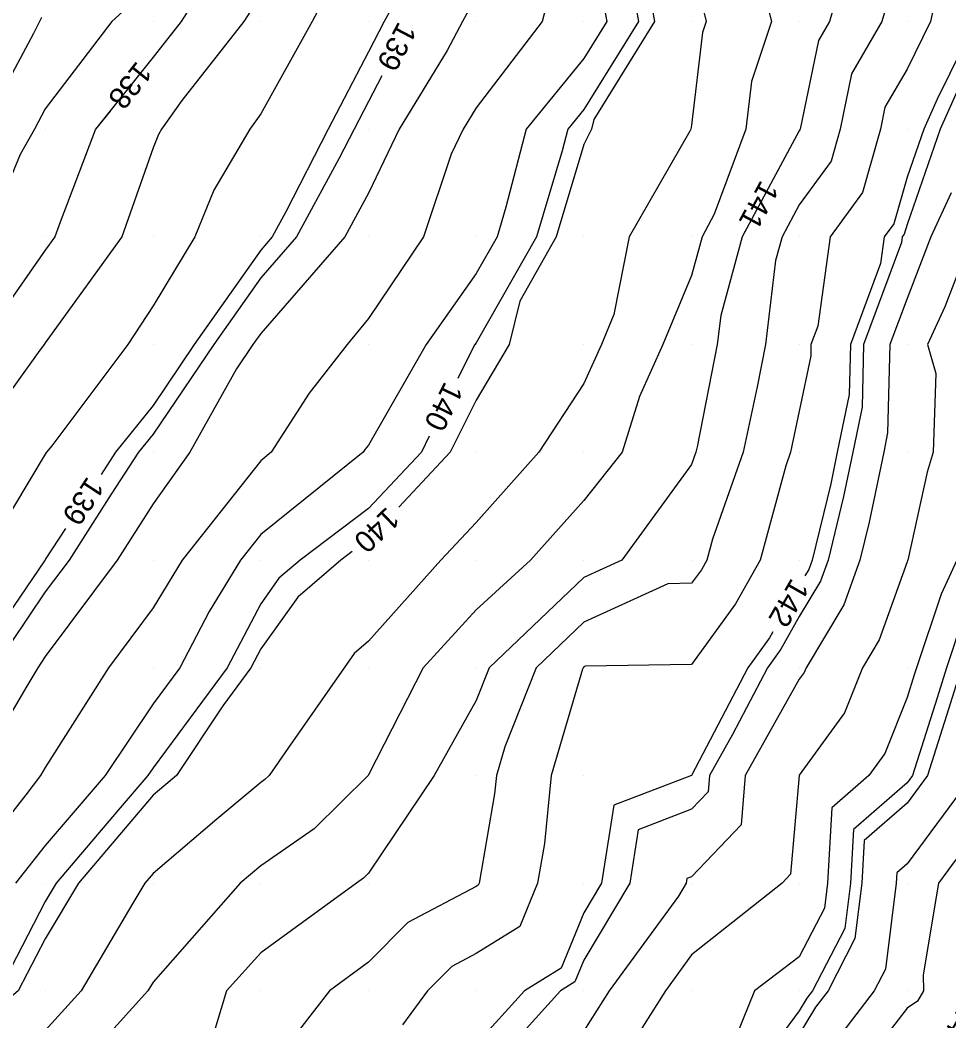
# Model space of a CAD drawing. Extents: x 2354170 to 2357230, y 866100 to 868290.
# Drawn here: x 2355947.6 to 2356033.9, y 867217.2 to 867310.2 of the extents above; entities that cross this region are included whole.
import ezdxf

# ---------------------------------------------------------------- set-up
doc = ezdxf.new("R2010")
doc.units = 0
for name, color, linetype in [('Default', 7, 'Continuous'), ('DTM Contours Major', 7, 'Continuous'), ('DTM Contours Major Text', 7, 'Continuous'), ('DTM Contours Minor', 7, 'Continuous'), ('DTM Contours Minor Text', 7, 'Continuous'), ('Exist DTM QL2 LIDAR Elevation Point', 7, 'Continuous')]:
    doc.layers.add(name, color=color, linetype=linetype)

msp = doc.modelspace()

# ---------------------------------------------------------------- linework, layer by layer
at = {"layer": 'Default'}
for points in [[(2356050.41, 867389.071), (2356049.984, 867388.349), (2356046.899, 867383.1), (2356045.746, 867380.015), (2356042.306, 867372.337), (2356041.693, 867370.015), (2356039.984, 867368.625), (2356034.902, 867360.015), (2356033.84, 867353.871), (2356032.678, 867350.015), (2356029.983, 867340.749), (2356029.733, 867340.265), (2356029.647, 867340.015), (2356028.309, 867331.688), (2356027.822, 867330.014), (2356026.502, 867326.533), (2356025.313, 867320.014), (2356023.942, 867313.973), (2356022.775, 867310.014), (2356021.751, 867308.246), (2356020.063, 867300.014), (2356020.045, 867299.952), (2356019.983, 867299.868), (2356017.809, 867295.839)], [(2356004.197, 867354.713), (2356003.953, 867353.984), (2356002.065, 867350.015), (2355999.983, 867345.81), (2355996.309, 867340.015), (2355993.051, 867333.082), (2355991.293, 867330.014), (2355989.983, 867326.588), (2355987.038, 867320.014), (2355983.219, 867313.251), (2355981.454, 867310.014), (2355979.983, 867307.21), (2355976.257, 867300.014), (2355972.307, 867292.338), (2355971.045, 867290.014), (2355969.983, 867288.793), (2355963.807, 867280.014), (2355959.983, 867274.373), (2355956.508, 867270.014), (2355955.153, 867267.946)], [(2356023.676, 867353.558), (2356022.396, 867350.015), (2356021.574, 867348.424), (2356019.983, 867343.789), (2356018.683, 867340.015), (2356014.887, 867334.918), (2356012.399, 867330.014), (2356009.983, 867327.773), (2356006.06, 867320.014), (2356005.541, 867315.572), (2356006.546, 867310.014), (2356000.892, 867300.923), (2356000.695, 867300.014), (2355999.983, 867298.59), (2355997.42, 867290.014), (2355994.027, 867284.058), (2355993.05, 867280.014), (2355989.983, 867274.864), (2355987.583, 867270.014), (2355982.796, 867264.926)], [(2355979.983, 867319.821), (2355974.772, 867310.014), (2355969.983, 867301.453), (2355968.973, 867300.014), (2355965.639, 867294.358), (2355963.853, 867290.014), (2355959.983, 867283.605), (2355957.651, 867280.014), (2355950.575, 867270.606), (2355950.103, 867270.014), (2355949.982, 867269.83), (2355944.058, 867260.014)], [(2355998.275, 867318.306), (2355996.104, 867310.014), (2355989.983, 867301.993), (2355988.776, 867300.014), (2355987.667, 867297.698), (2355985.08, 867290.014), (2355979.983, 867282.433), (2355977.995, 867280.014), (2355974.489, 867275.508), (2355970.952, 867270.014), (2355969.983, 867269.235), (2355962.696, 867260.014), (2355959.983, 867255.563), (2355955.849, 867250.013), (2355949.982, 867240.746), (2355949.55, 867240.013), (2355948.171, 867238.202), (2355941.724, 867230.013)], [(2356029.983, 867317.905), (2356027.658, 867310.014), (2356024.843, 867305.155), (2356023.788, 867300.014), (2356022.949, 867297.048), (2356019.983, 867292.988), (2356018.378, 867290.014), (2356017.786, 867287.816), (2356016.836, 867280.014), (2356016.06, 867276.091), (2356014.783, 867270.014), (2356011.933, 867261.963), (2356011.403, 867260.014), (2356010.888, 867259.108), (2356009.983, 867257.851), (2356007.785, 867257.816), (2355999.983, 867254.243), (2355995.551, 867250.013), (2355992.634, 867242.664), (2355991.856, 867240.013), (2355991.683, 867238.314), (2355990.255, 867230.013), (2355990.176, 867229.82), (2355989.983, 867229.701), (2355983.649, 867226.347), (2355979.983, 867222.664), (2355976.357, 867220.013), (2355973.585, 867216.41)], [(2356009.983, 867315.559), (2356011.349, 867310.014), (2356011.008, 867308.99), (2356009.983, 867300.403), (2356009.899, 867300.014), (2356009.815, 867299.846), (2356004.178, 867290.014), (2356002.766, 867282.797), (2356001.611, 867280.014), (2355999.983, 867276.392), (2355995.815, 867270.014), (2355989.983, 867263.511), (2355986.708, 867260.014), (2355979.983, 867252.464), (2355978.663, 867251.333), (2355977.721, 867250.013), (2355972.493, 867242.524), (2355970.758, 867240.013), (2355970.369, 867239.627), (2355969.983, 867239.359), (2355965.918, 867235.949), (2355959.983, 867230.908), (2355959.223, 867230.013), (2355958.111, 867228.142), (2355953.301, 867220.013), (2355949.982, 867216.32)], [(2355965.46, 867314.537), (2355962.599, 867310.014), (2355959.983, 867306.694), (2355959.74, 867306.39)], [(2356016.549, 867313.449), (2356017.395, 867310.014), (2356015.544, 867304.454), (2356015.014, 867300.014), (2356012.088, 867292.119), (2356010.952, 867290.014), (2356009.983, 867286.419), (2356007.326, 867280.014), (2356005.156, 867275.187), (2356003.526, 867270.014), (2355999.983, 867265.526), (2355995.025, 867260.014), (2355989.983, 867255.384), (2355985.073, 867250.013), (2355979.983, 867240.059), (2355979.951, 867240.013), (2355974.946, 867235.05), (2355969.983, 867231.607), (2355968.083, 867230.013), (2355959.983, 867220.827), (2355959.501, 867220.013), (2355955.237, 867215.268)], [(2356032.787, 867312.818), (2356032.171, 867310.014), (2356029.983, 867305.601), (2356027.934, 867302.063), (2356027.514, 867300.014), (2356025.853, 867294.144), (2356022.836, 867290.014), (2356021.701, 867281.732), (2356021.065, 867280.014), (2356021.038, 867278.959), (2356019.983, 867273.847), (2356019.177, 867270.014), (2356018.736, 867268.766), (2356016.358, 867260.014), (2356014.048, 867255.949), (2356009.983, 867250.306), (2356000.115, 867250.146), (2355999.983, 867250.085), (2355999.908, 867250.013), (2355999.858, 867249.889), (2355996.961, 867240.013), (2355996.315, 867233.681), (2355995.684, 867230.013), (2355994.024, 867225.972), (2355989.983, 867223.47), (2355987.723, 867222.273), (2355985.474, 867220.013), (2355983.156, 867216.84)], [(2355989.983, 867312.363), (2355988.702, 867310.014), (2355987.288, 867307.319), (2355982.832, 867300.014), (2355979.983, 867294.064), (2355977.784, 867290.014), (2355969.983, 867281.047), (2355969.256, 867280.014), (2355967.725, 867277.756), (2355963.387, 867270.014), (2355959.983, 867265.234), (2355956.641, 867260.014), (2355949.982, 867251.045), (2355949.28, 867250.013), (2355948.254, 867248.285), (2355943.369, 867240.013)], [(2355958.166, 867311.831), (2355956.169, 867310.014), (2355949.982, 867301.921), (2355948.964, 867300.014), (2355947.648, 867297.679), (2355944.448, 867290.014)], [(2356001.782, 867311.813), (2356002.107, 867310.014), (2355999.983, 867306.599), (2355994.618, 867300.014), (2355992.744, 867292.775), (2355991.919, 867290.014), (2355989.983, 867286.616), (2355985.328, 867280.014), (2355979.983, 867270.687), (2355979.688, 867270.308), (2355979.498, 867270.014), (2355969.983, 867262.372), (2355968.119, 867260.014), (2355965.208, 867255.239), (2355962.465, 867250.013), (2355959.983, 867246.661), (2355955.533, 867240.013), (2355949.982, 867233.515), (2355947.225, 867230.013)], [(2355969.029, 867310.968), (2355968.426, 867310.014), (2355962.642, 867302.673), (2355960.776, 867300.014), (2355960.482, 867299.515), (2355959.983, 867298.301), (2355957.076, 867290.014), (2355949.982, 867280.183), (2355949.864, 867280.014), (2355949.465, 867279.496), (2355942.669, 867270.014)], [(2355949.619, 867310.378), (2355949.431, 867310.014), (2355948.88, 867308.912), (2355944.127, 867300.014)], [(2356036.348, 867310.014), (2356032.776, 867302.807), (2356031.537, 867300.014), (2356029.983, 867295.573), (2356028.757, 867291.24), (2356027.862, 867290.014), (2356027.525, 867287.556), (2356024.729, 867280.014), (2356024.612, 867275.385), (2356023.504, 867270.014), (2356022.897, 867267.1), (2356021.174, 867260.014), (2356020.861, 867259.136), (2356020.51, 867258.551)], [(2355955.995, 867301.702), (2355954.646, 867300.014), (2355951.348, 867291.38), (2355950.869, 867290.014), (2355949.982, 867288.785), (2355943.849, 867280.014), (2355939.982, 867275.001), (2355936.869, 867270.014), (2355933.876, 867263.908), (2355932.358, 867260.014), (2355929.982, 867255.579), (2355926.993, 867250.013), (2355919.982, 867242.495), (2355918.583, 867241.412), (2355909.982, 867243.534), (2355907.268, 867242.728), (2355904.641, 867240.013), (2355903.83, 867236.165), (2355899.982, 867234.841), (2355895.956, 867232.095)], [(2356048.25, 867296.581), (2356046.214, 867290.014), (2356039.984, 867283.083), (2356038.566, 867280.014), (2356039.984, 867275.213), (2356042.49, 867272.52), (2356042.112, 867270.014), (2356039.984, 867262.86), (2356039.302, 867260.695), (2356039.152, 867260.014), (2356036.283, 867253.714), (2356035.04, 867250.013), (2356033.831, 867246.166), (2356031.886, 867240.013), (2356029.983, 867237.442), (2356026.014, 867233.983), (2356025.793, 867230.013), (2356025.14, 867224.856), (2356022.65, 867220.013), (2356021.493, 867218.504), (2356019.983, 867215.988), (2356015.559, 867210.013), (2356014.271, 867208.344)], [(2356034.08, 867294.11), (2356032.188, 867290.014), (2356029.983, 867284.301), (2356028.394, 867280.014), (2356028.186, 867271.811), (2356027.816, 867270.014), (2356026.465, 867263.532), (2356025.61, 867260.014), (2356024.131, 867255.866), (2356020.617, 867250.013), (2356020.438, 867249.559), (2356019.983, 867248.936), (2356014.971, 867240.013), (2356014.571, 867235.425), (2356009.983, 867230.605), (2356009.556, 867230.441), (2356009.489, 867230.013), (2356008.761, 867228.791), (2356002.337, 867220.013), (2355999.983, 867216.281)], [(2356014.959, 867290.559), (2356014.665, 867290.014), (2356012.703, 867282.734), (2356012.372, 867280.014), (2356010.495, 867270.526), (2356010.388, 867270.014), (2356009.983, 867268.871), (2356003.505, 867260.014), (2355999.983, 867258.401), (2355991.195, 867250.013), (2355989.983, 867246.961), (2355986.098, 867240.013), (2355979.983, 867230.927), (2355979.524, 867230.472), (2355978.862, 867230.013), (2355969.983, 867223.523), (2355966.806, 867220.013), (2355965.217, 867214.778), (2355961.398, 867210.352)], [(2356036.004, 867290.014), (2356033.503, 867283.533), (2356031.877, 867280.014), (2356032.671, 867277.326), (2356032.423, 867270.014), (2356031.839, 867268.158), (2356030.048, 867260.014), (2356030.027, 867259.97), (2356029.983, 867259.838), (2356027.4, 867252.597), (2356025.85, 867250.013), (2356024.188, 867245.809), (2356019.983, 867240.05), (2356019.962, 867240.013), (2356019.162, 867230.835), (2356018.38, 867230.013), (2356009.983, 867223.338), (2356007.55, 867220.013), (2356003.395, 867213.425)], [(2355951.864, 867262.928), (2355949.982, 867260.057), (2355949.956, 867260.014), (2355949.896, 867259.927), (2355943.143, 867250.013), (2355939.982, 867244.689), (2355937.379, 867240.013), (2355929.982, 867232.891), (2355924.836, 867230.013), (2355919.982, 867227.815), (2355913.972, 867226.023), (2355909.982, 867224.201), (2355906.962, 867223.033), (2355900.334, 867221.683), (2355892.385, 867219.619), (2355888.883, 867217.819), (2355886.311, 867215.484), (2355879.064, 867215.629), (2355875.695, 867215.809), (2355871.257, 867216.368)], [(2355978.47, 867260.795), (2355977.434, 867260.014), (2355973.423, 867256.574), (2355969.983, 867251.758), (2355969.067, 867250.013), (2355966.454, 867246.485), (2355962.157, 867240.013), (2355959.983, 867238.167), (2355953.058, 867230.013), (2355949.982, 867224.836), (2355947.472, 867220.013), (2355939.982, 867213.699), (2355933.913, 867213.943), (2355929.982, 867213.572), (2355920.503, 867210.534), (2355919.982, 867210.393), (2355919.708, 867210.287), (2355909.94, 867210.226), (2355904.639, 867207.588), (2355902.573, 867207.621)], [(2356034.6, 867260.014), (2356033.155, 867256.842), (2356030.861, 867250.013), (2356030.651, 867249.346), (2356029.983, 867247.233), (2356027.938, 867242.058), (2356026.445, 867240.013), (2356022.992, 867237.004), (2356022.603, 867230.013), (2356022.308, 867227.688), (2356019.983, 867223.166), (2356015.834, 867220.013), (2356012.999, 867213.029)], [(2356017.524, 867253.347), (2356017.207, 867252.79), (2356015.207, 867250.013), (2356009.983, 867240.019), (2356009.97, 867240.013), (2356002.756, 867237.24), (2356001.621, 867230.013), (2355999.983, 867227.262), (2355997.872, 867222.124), (2355994.464, 867220.013), (2355989.983, 867215.056), (2355987.854, 867212.142), (2355986.837, 867210.013), (2355984.151, 867205.845), (2355980.318, 867200.013), (2355979.983, 867199.793), (2355979.645, 867199.675), (2355969.983, 867196.579), (2355965.036, 867194.96), (2355959.983, 867194.141), (2355956.382, 867193.613), (2355949.982, 867192.694), (2355949.098, 867192.459)], [(2356036.071, 867240.013), (2356029.983, 867231.787), (2356029.036, 867230.961), (2356028.983, 867230.013), (2356027.972, 867222.024), (2356026.938, 867220.013), (2356023.92, 867216.076)], [(2356039.984, 867239.636), (2356032.908, 867230.013), (2356031.47, 867221.5), (2356031.507, 867220.013), (2356030.955, 867219.042), (2356029.983, 867218.392), (2356026.348, 867213.648)]]:
    msp.add_lwpolyline(points, dxfattribs=at)
at = {"layer": 'DTM Contours Major'}
for points in [[(2356026.413, 867367.19), (2356025.004, 867364.994), (2356024.205, 867360.015), (2356023.4, 867356.598), (2356021.021, 867350.015), (2356020.667, 867349.33), (2356019.983, 867347.337), (2356017.461, 867340.015), (2356010.097, 867330.129), (2356010.039, 867330.014), (2356009.983, 867329.962), (2356004.954, 867320.014), (2356004.288, 867314.319), (2356005.067, 867310.014), (2355999.983, 867301.841), (2355998.495, 867300.014), (2355997.975, 867298.006), (2355995.586, 867290.014), (2355989.983, 867280.178), (2355989.867, 867280.014), (2355989.711, 867279.742), (2355988.294, 867276.878)], [(2355985.633, 867271.5), (2355984.897, 867270.014), (2355979.983, 867264.79), (2355973.65, 867260.014), (2355971.676, 867258.321), (2355969.983, 867255.951), (2355966.866, 867250.013), (2355959.983, 867240.717), (2355959.512, 867240.013), (2355956.755, 867236.785), (2355951.003, 867230.013), (2355949.982, 867228.295), (2355945.671, 867220.013), (2355939.982, 867215.217), (2355935.372, 867215.403), (2355929.982, 867214.894), (2355922.449, 867212.48), (2355919.982, 867211.811), (2355918.685, 867211.31), (2355913.871, 867211.28)]]:
    msp.add_lwpolyline(points, dxfattribs=at)
at = {"layer": 'DTM Contours Minor'}
for points in [[(2355965.46, 867314.537), (2355962.599, 867310.014), (2355959.983, 867306.694), (2355954.646, 867300.014), (2355951.348, 867291.38), (2355950.869, 867290.014), (2355949.982, 867288.785), (2355943.849, 867280.014)], [(2356023.942, 867313.973), (2356022.775, 867310.014), (2356021.751, 867308.246), (2356020.063, 867300.014), (2356020.045, 867299.952), (2356019.983, 867299.868), (2356014.665, 867290.014), (2356012.703, 867282.734), (2356012.372, 867280.014), (2356010.495, 867270.526), (2356010.388, 867270.014), (2356009.983, 867268.871), (2356003.505, 867260.014), (2355999.983, 867258.401), (2355991.195, 867250.013), (2355989.983, 867246.961), (2355986.098, 867240.013), (2355979.983, 867230.927), (2355979.524, 867230.472), (2355978.862, 867230.013), (2355969.983, 867223.523), (2355966.806, 867220.013), (2355965.217, 867214.778)], [(2356035.537, 867305.568), (2356033.073, 867300.014), (2356029.983, 867291.184), (2356029.725, 867290.272), (2356029.537, 867290.014), (2356029.466, 867289.497), (2356025.951, 867280.014), (2356025.804, 867274.194), (2356024.941, 867270.014), (2356024.087, 867265.91), (2356022.653, 867260.014), (2356021.951, 867258.046), (2356019.983, 867254.768), (2356018.26, 867251.737), (2356017.019, 867250.013), (2356013.772, 867243.803), (2356011.644, 867240.013), (2356011.511, 867238.486), (2356009.983, 867236.881), (2356005.023, 867234.974), (2356004.243, 867230.013), (2355999.983, 867222.857), (2355999.155, 867220.841), (2355997.818, 867220.013), (2355989.983, 867211.346)], [(2355981.234, 867304.989), (2355979.983, 867302.604), (2355978.642, 867300.014), (2355977.22, 867297.252), (2355973.292, 867290.014), (2355969.983, 867286.211), (2355965.623, 867280.014), (2355959.983, 867271.694), (2355958.643, 867270.014), (2355956.096, 867266.127), (2355952.182, 867260.014), (2355949.982, 867257.051), (2355945.188, 867250.013), (2355939.982, 867241.242), (2355939.298, 867240.013), (2355929.982, 867231.043), (2355928.14, 867230.013), (2355919.982, 867226.319), (2355915.124, 867224.871), (2355909.982, 867222.522), (2355908.173, 867221.822), (2355900.395, 867220.238), (2355891.067, 867217.816), (2355888.777, 867216.639)], [(2356035.241, 867254.756), (2356033.647, 867250.013), (2356032.771, 867247.226), (2356030.491, 867240.013), (2356029.983, 867239.327), (2356025.007, 867234.99), (2356024.729, 867230.013), (2356024.196, 867225.8), (2356021.221, 867220.013), (2356020.684, 867219.313), (2356019.983, 867218.146), (2356013.961, 867210.013), (2356009.983, 867204.856), (2356005.374, 867200.013), (2355999.983, 867192.86), (2355997.315, 867190.013), (2355989.983, 867184.481), (2355986.542, 867183.453), (2355979.983, 867183.482), (2355977.363, 867182.633), (2355969.983, 867180.987), (2355960.318, 867180.348), (2355959.983, 867180.301), (2355956.421, 867181.258)]]:
    msp.add_lwpolyline(points, dxfattribs=at)
at = {"layer": 'Exist DTM QL2 LIDAR Elevation Point'}
for p, q in [((2355949.982, 867310.014), (2355949.982, 867310.014)), ((2355959.983, 867310.014), (2355959.983, 867310.014)), ((2355969.983, 867310.014), (2355969.983, 867310.014)), ((2355979.983, 867310.014), (2355979.983, 867310.014)), ((2355989.983, 867310.014), (2355989.983, 867310.014)), ((2355999.983, 867310.014), (2355999.983, 867310.014)), ((2356009.983, 867310.014), (2356009.983, 867310.014)), ((2356019.983, 867310.014), (2356019.983, 867310.014)), ((2356029.983, 867310.014), (2356029.983, 867310.014)), ((2355949.982, 867300.014), (2355949.982, 867300.014)), ((2355959.983, 867300.014), (2355959.983, 867300.014)), ((2355969.983, 867300.014), (2355969.983, 867300.014)), ((2355979.983, 867300.014), (2355979.983, 867300.014)), ((2355989.983, 867300.014), (2355989.983, 867300.014)), ((2355999.983, 867300.014), (2355999.983, 867300.014)), ((2356009.983, 867300.014), (2356009.983, 867300.014)), ((2356019.983, 867300.014), (2356019.983, 867300.014)), ((2356029.983, 867300.014), (2356029.983, 867300.014)), ((2355949.982, 867290.014), (2355949.982, 867290.014)), ((2355959.983, 867290.014), (2355959.983, 867290.014)), ((2355969.983, 867290.014), (2355969.983, 867290.014)), ((2355979.983, 867290.014), (2355979.983, 867290.014)), ((2355989.983, 867290.014), (2355989.983, 867290.014)), ((2355999.983, 867290.014), (2355999.983, 867290.014)), ((2356009.983, 867290.014), (2356009.983, 867290.014)), ((2356019.983, 867290.014), (2356019.983, 867290.014)), ((2356029.983, 867290.014), (2356029.983, 867290.014)), ((2355949.982, 867280.014), (2355949.982, 867280.014)), ((2355959.983, 867280.014), (2355959.983, 867280.014)), ((2355969.983, 867280.014), (2355969.983, 867280.014)), ((2355979.983, 867280.014), (2355979.983, 867280.014)), ((2355989.983, 867280.014), (2355989.983, 867280.014)), ((2355999.983, 867280.014), (2355999.983, 867280.014)), ((2356009.983, 867280.014), (2356009.983, 867280.014)), ((2356019.983, 867280.014), (2356019.983, 867280.014)), ((2356029.983, 867280.014), (2356029.983, 867280.014)), ((2355949.982, 867270.014), (2355949.982, 867270.014)), ((2355959.983, 867270.014), (2355959.983, 867270.014)), ((2355969.983, 867270.014), (2355969.983, 867270.014)), ((2355979.983, 867270.014), (2355979.983, 867270.014)), ((2355989.983, 867270.014), (2355989.983, 867270.014)), ((2355999.983, 867270.014), (2355999.983, 867270.014)), ((2356009.983, 867270.014), (2356009.983, 867270.014)), ((2356019.983, 867270.014), (2356019.983, 867270.014)), ((2356029.983, 867270.014), (2356029.983, 867270.014)), ((2355949.982, 867260.014), (2355949.982, 867260.014)), ((2355959.983, 867260.014), (2355959.983, 867260.014)), ((2355969.983, 867260.014), (2355969.983, 867260.014)), ((2355979.983, 867260.014), (2355979.983, 867260.014)), ((2355989.983, 867260.014), (2355989.983, 867260.014)), ((2355999.983, 867260.014), (2355999.983, 867260.014)), ((2356009.983, 867260.014), (2356009.983, 867260.014)), ((2356019.983, 867260.014), (2356019.983, 867260.014)), ((2356029.983, 867260.014), (2356029.983, 867260.014)), ((2355949.982, 867250.013), (2355949.982, 867250.013)), ((2355959.983, 867250.013), (2355959.983, 867250.013)), ((2355969.983, 867250.013), (2355969.983, 867250.013)), ((2355979.983, 867250.013), (2355979.983, 867250.013)), ((2355989.983, 867250.013), (2355989.983, 867250.013)), ((2355999.983, 867250.013), (2355999.983, 867250.013)), ((2356009.983, 867250.013), (2356009.983, 867250.013)), ((2356019.983, 867250.013), (2356019.983, 867250.013)), ((2356029.983, 867250.013), (2356029.983, 867250.013)), ((2355949.982, 867240.013), (2355949.982, 867240.013)), ((2355959.983, 867240.013), (2355959.983, 867240.013)), ((2355969.983, 867240.013), (2355969.983, 867240.013)), ((2355979.983, 867240.013), (2355979.983, 867240.013)), ((2355989.983, 867240.013), (2355989.983, 867240.013)), ((2355999.983, 867240.013), (2355999.983, 867240.013)), ((2356009.983, 867240.013), (2356009.983, 867240.013)), ((2356019.983, 867240.013), (2356019.983, 867240.013)), ((2356029.983, 867240.013), (2356029.983, 867240.013)), ((2355949.982, 867230.013), (2355949.982, 867230.013)), ((2355959.983, 867230.013), (2355959.983, 867230.013)), ((2355969.983, 867230.013), (2355969.983, 867230.013)), ((2355979.983, 867230.013), (2355979.983, 867230.013)), ((2355989.983, 867230.013), (2355989.983, 867230.013)), ((2355999.983, 867230.013), (2355999.983, 867230.013)), ((2356009.983, 867230.013), (2356009.983, 867230.013)), ((2356019.983, 867230.013), (2356019.983, 867230.013)), ((2356029.983, 867230.013), (2356029.983, 867230.013)), ((2355949.982, 867220.013), (2355949.982, 867220.013)), ((2355959.983, 867220.013), (2355959.983, 867220.013)), ((2355969.983, 867220.013), (2355969.983, 867220.013)), ((2355979.983, 867220.013), (2355979.983, 867220.013)), ((2355989.983, 867220.013), (2355989.983, 867220.013)), ((2355999.983, 867220.013), (2355999.983, 867220.013)), ((2356009.983, 867220.013), (2356009.983, 867220.013)), ((2356019.983, 867220.013), (2356019.983, 867220.013)), ((2356029.983, 867220.013), (2356029.983, 867220.013))]:
    msp.add_line(p, q, dxfattribs=at)

# ---------------------------------------------------------------- texts
at = {"layer": 'Default'}
for s, rotation, p in [('138', 231.37807, (2355958.487, 867306.424)), ('141', 241.64306, (2356016.424, 867295.378)), ('139', 236.75762, (2355953.903, 867267.862)), ('140', 223.67945, (2355981.695, 867265.036)), ('142', 240.15223, (2356019.271, 867258.427))]:
    msp.add_text(s, height=2, rotation=rotation, dxfattribs=at).set_placement(p)
at = {"layer": 'DTM Contours Major Text'}
msp.add_text('140', height=2, rotation=243.67377, dxfattribs=at).set_placement((2355987.076, 867276.672))
at = {"layer": 'DTM Contours Minor Text'}
for s, rotation, p in [('139', 242.27218, (2355982.786, 867310.097)), ('144', 239.43758, (2356035.765, 867220.203))]:
    msp.add_text(s, height=2, rotation=rotation, dxfattribs=at).set_placement(p)

doc.saveas('drawing.dxf')
